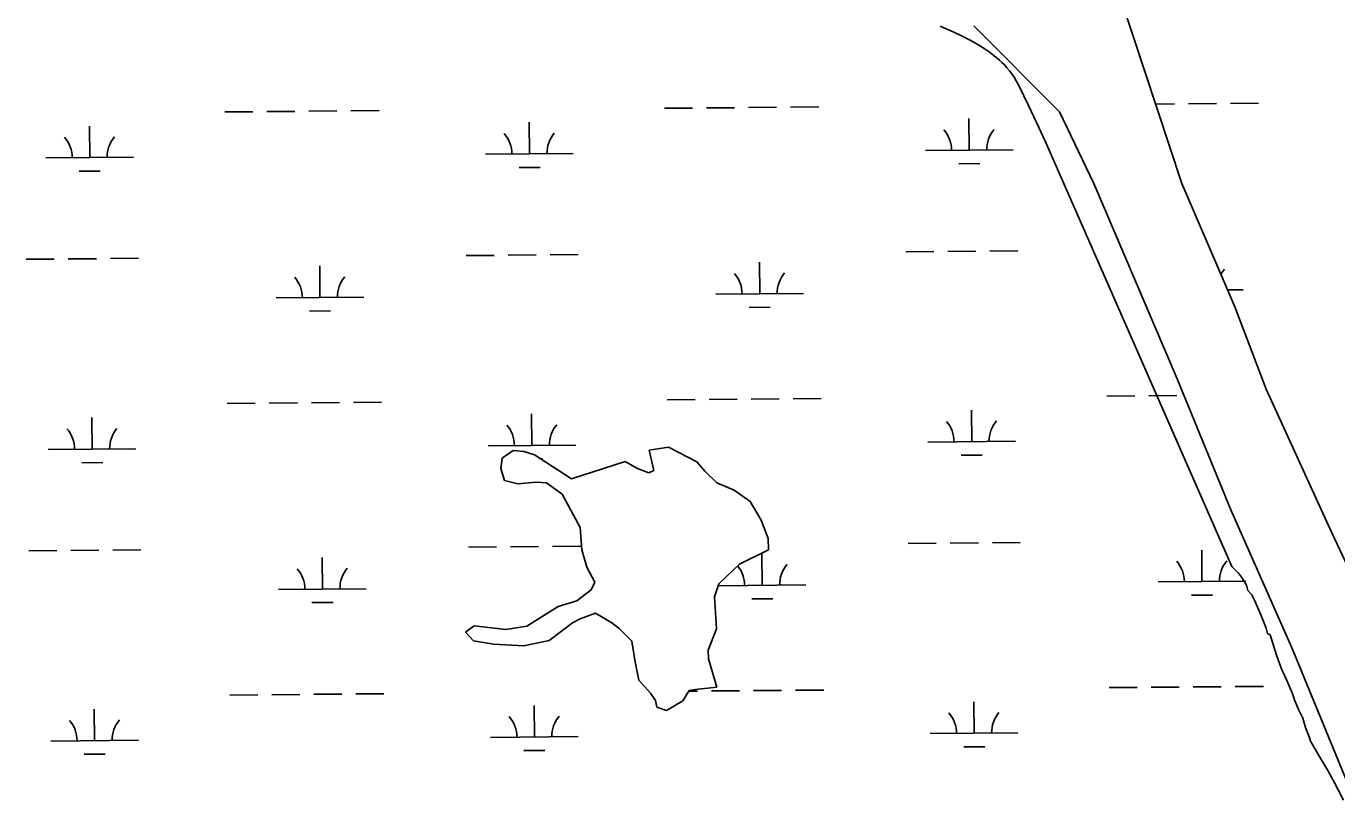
# Model space of a CAD drawing. Extents: x 3568792 to 3606828, y 529143 to 554785.
# Drawn here: x 3589440 to 3590936, y 548545 to 549429 of the extents above; entities that cross this region are included whole.
import ezdxf

# ---------------------------------------------------------------- set-up
doc = ezdxf.new("R2010")
doc.units = 0
for name, color, linetype in [('V-SITE-VEGE', 7, 'Continuous'), ('V-TOPO-SHOR', 7, 'Continuous'), ('V-WETL-SWMP', 7, 'Continuous')]:
    doc.layers.add(name, color=color, linetype=linetype)

msp = doc.modelspace()

# ---------------------------------------------------------------- linework, layer by layer
at = {"layer": 'V-SITE-VEGE'}
for p, q in [((3590483.4, 549429), (3590499.1, 549422.1)), ((3590499.1, 549422.1), (3590508, 549418)), ((3590508, 549418), (3590517.8, 549413)), ((3590517.8, 549413), (3590523, 549410.2)), ((3590523, 549410.2), (3590528.3, 549407.1)), ((3590528.3, 549407.1), (3590533.8, 549403.6)), ((3590533.8, 549403.6), (3590539.5, 549399.8)), ((3590539.5, 549399.8), (3590545.3, 549395.4)), ((3590545.3, 549395.4), (3590551.2, 549390.4)), ((3590551.2, 549390.4), (3590554.1, 549387.7)), ((3590554.1, 549387.7), (3590556.9, 549384.8)), ((3590556.9, 549384.8), (3590559.8, 549381.7)), ((3590559.8, 549381.7), (3590562.6, 549378.3)), ((3590562.6, 549378.3), (3590565.3, 549374.8)), ((3590565.3, 549374.8), (3590567.9, 549370.9)), ((3590567.9, 549370.9), (3590570.4, 549366.8)), ((3590570.4, 549366.8), (3590572.8, 549362.3)), ((3590572.8, 549362.3), (3590584.8, 549338)), ((3590584.8, 549338), (3590596.2, 549313.5)), ((3590596.2, 549313.5), (3590603.7, 549297.2)), ((3590603.7, 549297.2), (3590613.4, 549275.4)), ((3590613.4, 549275.4), (3590651.6, 549187.8)), ((3590651.6, 549187.8), (3590816.5, 548812.7)), ((3590816.5, 548812.7), (3590819.5, 548809.6)), ((3590819.5, 548809.6), (3590824.1, 548805)), ((3590824.1, 548805), (3590828.6, 548798.9)), ((3590828.6, 548798.9), (3590833.1, 548791.2)), ((3590833.1, 548791.2), (3590834.6, 548785.1)), ((3590834.6, 548785.1), (3590839.1, 548780.4)), ((3590839.1, 548780.4), (3590842.1, 548774.3)), ((3590842.1, 548774.3), (3590849.6, 548757.4)), ((3590849.6, 548757.4), (3590855.5, 548742.1)), ((3590855.5, 548742.1), (3590857, 548736)), ((3590857, 548736), (3590860.1, 548734.4)), ((3590860.1, 548734.4), (3590867.5, 548711.5)), ((3590867.5, 548711.5), (3590873.4, 548694.6)), ((3590873.4, 548694.6), (3590876.4, 548688.5)), ((3590876.4, 548688.5), (3590885.4, 548668.5)), ((3590885.4, 548668.5), (3590888.4, 548659.4)), ((3590888.4, 548659.4), (3590892.9, 548648.6)), ((3590892.9, 548648.6), (3590897.4, 548639.4)), ((3590897.4, 548639.4), (3590900.3, 548628.7)), ((3590900.3, 548628.7), (3590904.8, 548618)), ((3590904.8, 548618), (3590906.3, 548613.4)), ((3590906.3, 548613.4), (3590916.8, 548595)), ((3590916.8, 548595), (3590925.8, 548579.6)), ((3590925.8, 548579.6), (3590931.9, 548568.9)), ((3590931.9, 548568.9), (3590943.9, 548545.9))]:
    msp.add_line(p, q, dxfattribs=at)
at = {"layer": 'V-TOPO-SHOR'}
for p, q in [((3590759.3, 549249.5), (3590673.3, 549509.6)), ((3590521.9, 549429.4), (3590619.8, 549331.3)), ((3590619.8, 549331.3), (3590659.1, 549249.7)), ((3590659.1, 549249.7), (3590754.2, 549026.7)), ((3590803.7, 549146.3), (3590759.3, 549249.5)), ((3590819.9, 549108.7), (3590803.7, 549146.3)), ((3590855.6, 549014.8), (3590819.9, 549108.7)), ((3590754.2, 549026.7), (3590815.2, 548877.1)), ((3590930.7, 548851), (3590855.6, 549014.8)), ((3589996.3, 548944.8), (3589983.5, 548936)), ((3590008.3, 548943.7), (3589996.3, 548944.8)), ((3590173.6, 548948.7), (3590151.5, 548945.3)), ((3590151.5, 548945.3), (3590156.8, 548922.2)), ((3590205.8, 548932.1), (3590173.6, 548948.7)), ((3589983.5, 548936), (3589982, 548924.3)), ((3590020.5, 548940), (3590008.3, 548943.7)), ((3590033.5, 548931.5), (3590020.5, 548940)), ((3590062.9, 548912.4), (3590033.5, 548931.5)), ((3590124.2, 548932.5), (3590062.9, 548912.4)), ((3590138.3, 548924.3), (3590124.2, 548932.5)), ((3590214.9, 548921.4), (3590205.8, 548932.1)), ((3589982, 548924.3), (3589986.5, 548910.7)), ((3590151, 548919.3), (3590138.3, 548924.3)), ((3590156.8, 548922.2), (3590151, 548919.3)), ((3590228.7, 548908.2), (3590214.9, 548921.4)), ((3589986.5, 548910.7), (3590001.7, 548906.7)), ((3590001.7, 548906.7), (3590022.6, 548908.7)), ((3590022.6, 548908.7), (3590034.3, 548908.1)), ((3590034.3, 548908.1), (3590052.1, 548894.9)), ((3590248.4, 548899.6), (3590228.7, 548908.2)), ((3590052.1, 548894.9), (3590059.9, 548880.9)), ((3590266.8, 548886.9), (3590248.4, 548899.6)), ((3590279.4, 548865.4), (3590266.8, 548886.9)), ((3590059.9, 548880.9), (3590072.7, 548857.2)), ((3590815.2, 548877.1), (3590885.4, 548719.1)), ((3590072.7, 548857.2), (3590074.4, 548831.6)), ((3590287.1, 548844.6), (3590279.4, 548865.4)), ((3590287.5, 548831.6), (3590287.1, 548844.6)), ((3591018.6, 548662.3), (3590930.7, 548851)), ((3590074.4, 548831.6), (3590080.2, 548811.7)), ((3590254.7, 548815.3), (3590287.5, 548831.6)), ((3590080.2, 548811.7), (3590089.6, 548794.5)), ((3590230.9, 548792.7), (3590254.7, 548815.3)), ((3590085.1, 548786.1), (3590069, 548773.2)), ((3590089.6, 548794.5), (3590085.1, 548786.1)), ((3590225.9, 548777.8), (3590230.9, 548792.7)), ((3590047.5, 548766.9), (3590011.9, 548744.4)), ((3590069, 548773.2), (3590047.5, 548766.9)), ((3590228.2, 548741.3), (3590225.9, 548777.8)), ((3590064.1, 548748.3), (3590072.6, 548752.8)), ((3590072.6, 548752.8), (3590090.1, 548759.2)), ((3590090.1, 548759.2), (3590108.7, 548748.1)), ((3589951.6, 548744.9), (3589941.7, 548737.7)), ((3589941.7, 548737.7), (3589950.9, 548727.8)), ((3589988, 548740.8), (3589951.6, 548744.9)), ((3590011.9, 548744.4), (3589988, 548740.8)), ((3590037.3, 548728.1), (3590064.1, 548748.3)), ((3590108.7, 548748.1), (3590117.1, 548741.8)), ((3590117.1, 548741.8), (3590131.6, 548727.5)), ((3590218.8, 548717.2), (3590228.2, 548741.3)), ((3589950.9, 548727.8), (3589973.9, 548724.1)), ((3589973.9, 548724.1), (3590008.4, 548721.9)), ((3590008.4, 548721.9), (3590037.3, 548728.1)), ((3590131.6, 548727.5), (3590135, 548705.8)), ((3590135, 548705.8), (3590139.6, 548682.9)), ((3590219, 548707.2), (3590218.8, 548717.2)), ((3590224.2, 548690.3), (3590219, 548707.2)), ((3590885.4, 548719.1), (3590956.7, 548545.2)), ((3590228.7, 548674.7), (3590224.2, 548690.3)), ((3590139.6, 548682.9), (3590153.1, 548668.1)), ((3590153.1, 548668.1), (3590158.7, 548659.6)), ((3590189.7, 548659.3), (3590197.2, 548670.9)), ((3590197.2, 548670.9), (3590204.2, 548672.2)), ((3590204.2, 548672.2), (3590228.7, 548674.7)), ((3590158.7, 548659.6), (3590160, 548652)), ((3590160, 548652), (3590171.1, 548648.3)), ((3590171.1, 548648.3), (3590189.7, 548659.3))]:
    msp.add_line(p, q, dxfattribs=at)
at = {"layer": 'V-WETL-SWMP'}
for p, q in [((3590759.3, 549249.5), (3590673.3, 549509.6)), ((3590521.9, 549429.4), (3590619.8, 549331.3)), ((3590168.9, 549335.4), (3590200.9, 549335.7)), ((3590216.9, 549335.8), (3590248.9, 549336.1)), ((3590264.9, 549336.2), (3590296.9, 549336.5)), ((3590312.9, 549336.6), (3590344.9, 549336.9)), ((3590729.3, 549340.1), (3590750.8, 549340.3)), ((3590766.8, 549340.5), (3590798.8, 549340.7)), ((3590814.8, 549340.9), (3590846.8, 549341.1)), ((3589667.1, 549331.2), (3589699.1, 549331.4)), ((3589715.1, 549331.6), (3589747.1, 549331.8)), ((3589763.1, 549332), (3589795.1, 549332.3)), ((3589811.1, 549332.4), (3589843.1, 549332.7)), ((3590014.8, 549283.4), (3590014.5, 549319.4)), ((3590516.7, 549287.6), (3590516.4, 549323.6)), ((3590619.8, 549331.3), (3590659.1, 549249.7)), ((3589512.9, 549279.1), (3589512.6, 549315.1)), ((3589462.9, 549278.7), (3589562.9, 549279.6)), ((3589964.8, 549282.9), (3590064.8, 549283.8)), ((3590466.7, 549287.2), (3590566.7, 549288)), ((3589501, 549263.6), (3589525, 549263.8)), ((3590002.9, 549267.8), (3590026.9, 549268)), ((3590504.8, 549272.1), (3590528.8, 549272.3)), ((3590659.1, 549249.7), (3590754.2, 549026.7)), ((3590803.7, 549146.3), (3590759.3, 549249.5)), ((3590444.2, 549171.6), (3590476.2, 549171.8)), ((3590492.2, 549172), (3590524.2, 549172.2)), ((3590540.2, 549172.4), (3590572.2, 549172.6)), ((3589440.5, 549163.1), (3589472.5, 549163.4)), ((3589488.5, 549163.5), (3589520.5, 549163.8)), ((3589536.5, 549163.9), (3589568.5, 549164.2)), ((3589775.7, 549119.5), (3589775.4, 549155.5)), ((3589942.4, 549167.3), (3589974.4, 549167.6)), ((3589990.4, 549167.7), (3590022.4, 549168)), ((3590038.4, 549168.1), (3590070.4, 549168.4)), ((3590277.6, 549123.7), (3590277.3, 549159.7)), ((3590819.9, 549108.7), (3590803.7, 549146.3)), ((3590227.6, 549123.3), (3590327.6, 549124.1)), ((3590811.5, 549128.2), (3590829.5, 549128.4)), ((3589725.7, 549119.1), (3589825.7, 549119.9)), ((3589763.8, 549103.9), (3589787.8, 549104.2)), ((3590265.7, 549108.2), (3590289.7, 549108.4)), ((3590855.6, 549014.8), (3590819.9, 549108.7)), ((3590754.2, 549026.7), (3590815.2, 548877.1)), ((3590673.6, 549007), (3590705.6, 549007.2)), ((3590721.6, 549007.4), (3590753.6, 549007.7)), ((3590930.7, 548851), (3590855.6, 549014.8)), ((3589669.9, 548998.5), (3589701.9, 548998.8)), ((3589717.9, 548998.9), (3589749.9, 548999.2)), ((3589765.9, 548999.3), (3589797.9, 548999.6)), ((3589813.9, 548999.7), (3589845.9, 549000)), ((3590171.8, 549002.7), (3590203.8, 549003)), ((3590219.8, 549003.2), (3590251.8, 549003.4)), ((3590267.8, 549003.6), (3590299.7, 549003.8)), ((3590315.7, 549004), (3590347.7, 549004.2)), ((3590519.5, 548954.9), (3590519.2, 548990.9)), ((3589515.7, 548946.5), (3589515.4, 548982.5)), ((3590017.6, 548950.7), (3590017.3, 548986.7)), ((3589465.7, 548946), (3589565.7, 548946.9)), ((3589967.6, 548950.3), (3590067.6, 548951.1)), ((3589996.3, 548944.8), (3589983.5, 548936)), ((3590008.3, 548943.7), (3589996.3, 548944.8)), ((3590173.6, 548948.7), (3590151.5, 548945.3)), ((3590151.5, 548945.3), (3590156.8, 548922.2)), ((3590205.8, 548932.1), (3590173.6, 548948.7)), ((3590469.5, 548954.5), (3590569.5, 548955.4)), ((3589503.8, 548930.9), (3589527.8, 548931.1)), ((3589983.5, 548936), (3589982, 548924.3)), ((3590020.5, 548940), (3590008.3, 548943.7)), ((3590033.5, 548931.5), (3590020.5, 548940)), ((3590027.6, 548935.4), (3590029.7, 548935.4)), ((3590062.9, 548912.4), (3590033.5, 548931.5)), ((3590124.2, 548932.5), (3590062.9, 548912.4)), ((3590138.3, 548924.3), (3590124.2, 548932.5)), ((3590214.9, 548921.4), (3590205.8, 548932.1)), ((3590507.6, 548939.4), (3590531.6, 548939.6)), ((3589982, 548924.3), (3589986.5, 548910.7)), ((3590151, 548919.3), (3590138.3, 548924.3)), ((3590156.8, 548922.2), (3590151, 548919.3)), ((3590228.7, 548908.2), (3590214.9, 548921.4)), ((3589986.5, 548910.7), (3590001.7, 548906.7)), ((3590001.7, 548906.7), (3590022.6, 548908.7)), ((3590022.6, 548908.7), (3590034.3, 548908.1)), ((3590034.3, 548908.1), (3590052.1, 548894.9)), ((3590248.4, 548899.6), (3590228.7, 548908.2)), ((3590052.1, 548894.9), (3590059.9, 548880.9)), ((3590266.8, 548886.9), (3590248.4, 548899.6)), ((3590279.4, 548865.4), (3590266.8, 548886.9)), ((3590059.9, 548880.9), (3590072.7, 548857.2)), ((3590815.2, 548877.1), (3590885.4, 548719.1)), ((3590072.7, 548857.2), (3590074.4, 548831.6)), ((3590287.1, 548844.6), (3590279.4, 548865.4)), ((3590287.5, 548831.6), (3590287.1, 548844.6)), ((3590543.1, 548839.7), (3590575, 548840)), ((3591018.6, 548662.3), (3590930.7, 548851)), ((3589443.3, 548830.4), (3589475.3, 548830.7)), ((3589491.3, 548830.8), (3589523.3, 548831.1)), ((3589539.3, 548831.2), (3589571.3, 548831.5)), ((3589945.2, 548834.7), (3589977.2, 548834.9)), ((3589993.2, 548835.1), (3590025.2, 548835.3)), ((3590041.2, 548835.5), (3590073.2, 548835.7)), ((3590074.4, 548831.6), (3590080.2, 548811.7)), ((3590254.7, 548815.3), (3590287.5, 548831.6)), ((3590280.4, 548791.1), (3590280.1, 548827)), ((3590447.1, 548838.9), (3590479.1, 548839.2)), ((3590495.1, 548839.3), (3590527.1, 548839.6)), ((3590782.3, 548795.3), (3590782, 548831.3)), ((3589778.5, 548786.8), (3589778.2, 548822.8)), ((3590080.2, 548811.7), (3590089.6, 548794.5)), ((3590230.9, 548792.7), (3590254.7, 548815.3)), ((3590732.3, 548794.9), (3590832.3, 548795.7)), ((3589728.5, 548786.4), (3589828.5, 548787.2)), ((3590085.1, 548786.1), (3590069, 548773.2)), ((3590089.6, 548794.5), (3590085.1, 548786.1)), ((3590225.9, 548777.8), (3590230.9, 548792.7)), ((3590230.4, 548790.6), (3590330.4, 548791.5)), ((3590770.4, 548779.8), (3590794.4, 548780)), ((3589766.6, 548771.3), (3589790.6, 548771.5)), ((3590047.5, 548766.9), (3590011.9, 548744.4)), ((3590069, 548773.2), (3590047.5, 548766.9)), ((3590228.2, 548741.3), (3590225.9, 548777.8)), ((3590268.5, 548775.5), (3590292.5, 548775.7)), ((3590064.1, 548748.3), (3590072.6, 548752.8)), ((3590072.6, 548752.8), (3590090.1, 548759.2)), ((3590090.1, 548759.2), (3590108.7, 548748.1)), ((3589951.6, 548744.9), (3589941.7, 548737.7)), ((3589941.7, 548737.7), (3589950.9, 548727.8)), ((3589988, 548740.8), (3589951.6, 548744.9)), ((3590011.9, 548744.4), (3589988, 548740.8)), ((3590037.3, 548728.1), (3590064.1, 548748.3)), ((3590108.7, 548748.1), (3590117.1, 548741.8)), ((3590117.1, 548741.8), (3590131.6, 548727.5)), ((3590218.8, 548717.2), (3590228.2, 548741.3)), ((3589950.9, 548727.8), (3589973.9, 548724.1)), ((3589973.9, 548724.1), (3590008.4, 548721.9)), ((3590008.4, 548721.9), (3590037.3, 548728.1)), ((3590131.6, 548727.5), (3590135, 548705.8)), ((3590135, 548705.8), (3590139.6, 548682.9)), ((3590219, 548707.2), (3590218.8, 548717.2)), ((3590224.2, 548690.3), (3590219, 548707.2)), ((3590885.4, 548719.1), (3590956.7, 548545.2)), ((3590228.7, 548674.7), (3590224.2, 548690.3)), ((3590139.6, 548682.9), (3590153.1, 548668.1)), ((3590772.4, 548675.1), (3590804.4, 548675.4)), ((3590820.4, 548675.5), (3590852.4, 548675.8)), ((3589672.7, 548665.8), (3589704.7, 548666.1)), ((3589720.7, 548666.3), (3589752.7, 548666.5)), ((3589768.7, 548666.7), (3589800.7, 548666.9)), ((3589816.7, 548667.1), (3589848.7, 548667.3)), ((3590153.1, 548668.1), (3590158.7, 548659.6)), ((3590189.7, 548659.3), (3590197.2, 548670.9)), ((3590196.7, 548670.3), (3590206.6, 548670.4)), ((3590197.2, 548670.9), (3590204.2, 548672.2)), ((3590204.2, 548672.2), (3590228.7, 548674.7)), ((3590222.6, 548670.5), (3590254.6, 548670.8)), ((3590270.6, 548670.9), (3590302.6, 548671.2)), ((3590318.6, 548671.3), (3590350.6, 548671.6)), ((3590676.5, 548674.3), (3590708.4, 548674.6)), ((3590724.4, 548674.7), (3590756.4, 548675)), ((3589518.5, 548613.8), (3589518.2, 548649.8)), ((3590020.4, 548618), (3590020.1, 548654)), ((3590158.7, 548659.6), (3590160, 548652)), ((3590160, 548652), (3590171.1, 548648.3)), ((3590171.1, 548648.3), (3590189.7, 548659.3)), ((3590522.3, 548622.3), (3590522, 548658.3)), ((3589970.4, 548617.6), (3590070.4, 548618.5)), ((3590472.3, 548621.9), (3590572.3, 548622.7)), ((3589468.5, 548613.4), (3589568.5, 548614.2)), ((3590008.5, 548602.5), (3590032.5, 548602.7)), ((3590510.4, 548606.7), (3590534.4, 548606.9)), ((3589506.6, 548598.3), (3589530.6, 548598.5))]:
    msp.add_line(p, q, dxfattribs=at)
for centre, start, end in [((3589959.5, 549283.4), 359.7115, 41.2552), ((3590070, 549284.3), 139.7115, 181.2552), ((3590461.4, 549287.6), 359.7115, 41.2552), ((3590571.9, 549288.5), 139.7115, 181.2552), ((3589457.7, 549279.1), 359.7115, 41.2552), ((3589568.1, 549280.1), 139.7115, 181.2552), ((3589720.4, 549119.5), 359.7115, 41.2552), ((3589830.9, 549120.4), 139.7115, 181.2552), ((3590222.3, 549123.7), 359.7115, 41.2552), ((3590332.8, 549124.7), 139.7115, 181.2552), ((3590834.7, 549128.9), 139.7115, 151.0798), ((3590072.8, 548951.6), 139.7115, 181.2552), ((3590464.2, 548954.9), 359.7115, 41.2552), ((3590574.7, 548955.9), 139.7115, 181.2552), ((3589460.5, 548946.5), 359.7115, 41.2552), ((3589570.9, 548947.4), 139.7115, 181.2552), ((3589962.4, 548950.7), 359.7115, 41.2552), ((3589723.3, 548786.8), 359.7115, 41.2552), ((3589833.7, 548787.8), 139.7115, 181.2552), ((3590225.1, 548791.1), 359.7115, 38.9523), ((3590335.6, 548792), 139.7115, 181.2552), ((3590727, 548795.3), 359.7115, 41.2552), ((3590837.5, 548796.2), 139.7115, 181.2552), ((3590467, 548622.3), 359.7115, 41.2552), ((3590577.5, 548623.2), 139.7115, 181.2552), ((3589463.3, 548613.8), 359.7115, 41.2552), ((3589573.7, 548614.7), 139.7115, 181.2552), ((3589965.2, 548618), 359.7115, 41.2552), ((3590075.6, 548619), 139.7115, 181.2552)]:
    msp.add_arc(centre, 35.2, start, end, dxfattribs=at)

doc.saveas('drawing.dxf')
